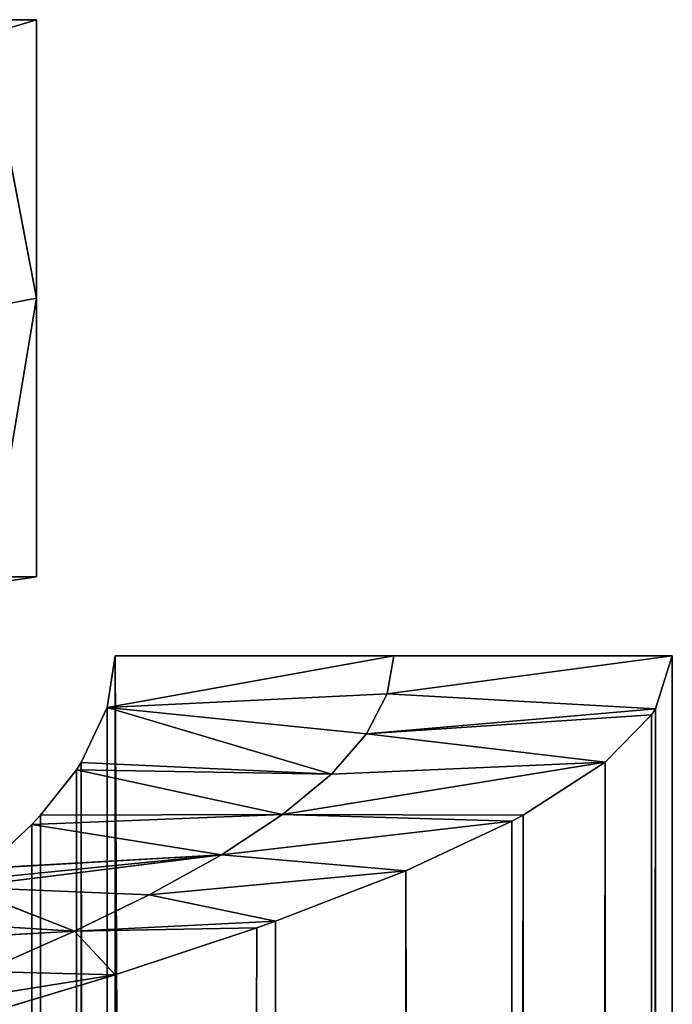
# Model space of a CAD drawing. Header units: centimetres. Extents: x 0.1 to 22.3, y 0.1 to 22.3.
# Tile 632 of 632: x 22.22 to 22.337, y 22.139 to 22.316. Entities that reach past the tile are written whole.
import ezdxf

# ---------------------------------------------------------------- set-up
doc = ezdxf.new("R2010")
doc.units = ezdxf.units.CM
doc.header["$LTSCALE"] = 2.54
doc.layers.get('0').update_dxf_attribs({"true_color": 0xff5454})

# ---------------------------------------------------------------- blocks, each defined once
blk = doc.blocks.new('Kosz na _mieci DELLA.STL')
at = {"color": 0}
for p, q in [((22.22333, 22.3158, 47.15), (0.25162, 22.3158, 47.15)), ((22.22333, 22.3158, 46.15), (0.25162, 22.3158, 46.15)), ((0.25162, 22.3158, 46.15), (22.22333, 22.3158, 47.15)), ((0.25162, 22.3158, 46.15), (22.22333, 22.3158, 47.15)), ((22.22333, 22.3158, 47.15), (0.25162, 22.3158, 47.15)), ((0.25162, 22.2158, 46.15), (22.22333, 22.3158, 46.15)), ((0.25162, 22.2158, 46.15), (22.22333, 22.3158, 46.15)), ((22.22333, 22.3158, 46.15), (0.25162, 22.3158, 46.15)), ((22.22333, 22.3158, 47.15), (0.26099, 22.31286, 47.18414)), ((22.22333, 22.3158, 47.15), (0.26099, 22.31286, 47.18414)), ((22.22333, 22.3158, 47.15), (22.2143, 22.31308, 47.18289)), ((22.22333, 22.3158, 47.15), (22.2143, 22.31308, 47.18289)), ((22.22333, 22.26581, 47.15), (22.22333, 22.3158, 47.15)), ((22.22333, 22.3158, 47.15), (22.22333, 22.3158, 46.15)), ((22.22333, 22.3158, 46.15), (22.22333, 22.2158, 46.15)), ((22.22333, 22.3158, 46.15), (22.22333, 22.2158, 46.15)), ((22.22333, 22.3158, 46.15), (22.22333, 22.26581, 47.15)), ((22.22333, 22.3158, 46.15), (22.22333, 22.26581, 47.15)), ((22.22333, 22.3158, 47.15), (22.22333, 22.3158, 46.15)), ((22.22333, 22.26581, 47.15), (22.22333, 22.3158, 47.15)), ((22.22333, 22.26581, 47.15), (22.2143, 22.31308, 47.18289)), ((22.22333, 22.26581, 47.15), (22.2143, 22.31308, 47.18289)), ((22.22333, 22.26581, 47.15), (22.21475, 22.21457, 47.16564)), ((22.22333, 22.26581, 47.15), (22.21475, 22.21457, 47.16564)), ((22.21583, 22.26439, 47.17052), (22.22333, 22.26581, 47.15)), ((22.21583, 22.26439, 47.17052), (22.22333, 22.26581, 47.15)), ((22.22333, 22.2158, 47.15), (22.22333, 22.26581, 47.15)), ((22.22333, 22.2158, 46.15), (22.22333, 22.26581, 47.15)), ((22.22333, 22.2158, 47.15), (22.22333, 22.26581, 47.15)), ((22.22333, 22.2158, 46.15), (22.22333, 22.26581, 47.15)), ((0.25162, 22.2158, 47.15), (22.22333, 22.2158, 47.15)), ((0.25162, 22.2158, 46.15), (22.22333, 22.2158, 47.15)), ((0.25162, 22.2158, 47.15), (22.22333, 22.2158, 47.15)), ((0.25162, 22.2158, 46.15), (22.22333, 22.2158, 47.15)), ((0.25162, 22.2158, 46.15), (22.22333, 22.2158, 46.15)), ((0.25162, 22.2158, 46.15), (22.22333, 22.2158, 46.15)), ((22.21475, 22.21457, 47.16564), (22.22333, 22.2158, 47.15)), ((22.21475, 22.21457, 47.16564), (22.22333, 22.2158, 47.15)), ((22.22333, 22.2158, 46.15), (22.22333, 22.2158, 47.15)), ((22.22333, 22.2158, 46.15), (22.22333, 22.2158, 47.15)), ((22.28748, 22.20166, 47.15), (22.23604, 22.19239, 47.16688)), ((22.28748, 22.20166, 47.15), (22.23604, 22.19239, 47.16688)), ((22.23747, 22.20166, 47.15), (22.23604, 22.19239, 47.16688)), ((22.23747, 22.20166, 47.15), (22.23604, 22.19239, 47.16688)), ((22.28748, 22.20166, 47.15), (22.23747, 22.20166, 47.15)), ((22.23747, 22.20166, 47.15), (22.23747, 0.22994, 47.15)), ((22.33747, 22.20166, 46.15), (22.23747, 22.20166, 46.15)), ((22.23747, 22.20166, 46.15), (22.28748, 22.20166, 47.15)), ((22.23747, 22.20166, 46.15), (22.28748, 22.20166, 47.15)), ((22.23747, 22.20166, 46.15), (22.23747, 22.20166, 47.15)), ((22.28748, 22.20166, 47.15), (22.23747, 22.20166, 47.15)), ((22.23747, 22.20166, 46.15), (22.23747, 22.20166, 47.15)), ((22.23747, 22.20166, 46.15), (22.23747, 0.22994, 47.15)), ((22.23747, 22.20166, 47.15), (22.23747, 0.22994, 47.15)), ((22.23747, 22.20166, 46.15), (22.23747, 0.22994, 47.15)), ((22.23747, 22.20166, 46.15), (22.23747, 0.22994, 46.15)), ((22.23747, 22.20166, 46.15), (22.23747, 0.22994, 46.15)), ((22.23747, 22.20166, 46.15), (22.33747, 0.22994, 46.15)), ((22.23747, 22.20166, 46.15), (22.33747, 0.22994, 46.15)), ((22.33747, 22.20166, 46.15), (22.23747, 22.20166, 46.15)), ((22.33747, 22.20166, 47.15), (22.28631, 22.19485, 47.16865)), ((22.33747, 22.20166, 47.15), (22.28631, 22.19485, 47.16865)), ((22.28748, 22.20166, 47.15), (22.28631, 22.19485, 47.16865)), ((22.28748, 22.20166, 47.15), (22.28631, 22.19485, 47.16865)), ((22.33747, 22.20166, 47.15), (22.28748, 22.20166, 47.15)), ((22.33747, 22.20166, 46.15), (22.28748, 22.20166, 47.15)), ((22.33747, 22.20166, 47.15), (22.28748, 22.20166, 47.15)), ((22.33747, 22.20166, 46.15), (22.28748, 22.20166, 47.15)), ((22.33444, 22.19212, 47.18473), (22.33747, 22.20166, 47.15)), ((22.33747, 22.20166, 47.15), (22.33444, 0.23948, 47.18473)), ((22.33444, 22.19212, 47.18473), (22.33747, 22.20166, 47.15)), ((22.33747, 22.20166, 47.15), (22.33444, 0.23948, 47.18473)), ((22.33747, 0.22994, 47.15), (22.33747, 22.20166, 47.15)), ((22.33747, 22.20166, 47.15), (22.33747, 22.20166, 46.15)), ((22.33747, 0.22994, 46.15), (22.33747, 22.20166, 46.15)), ((22.33747, 22.20166, 46.15), (22.33747, 0.22994, 47.15)), ((22.33747, 22.20166, 46.15), (22.33747, 0.22994, 47.15)), ((22.33747, 22.20166, 47.15), (22.33747, 22.20166, 46.15)), ((22.33747, 0.22994, 47.15), (22.33747, 22.20166, 47.15)), ((22.33747, 0.22994, 46.15), (22.33747, 22.20166, 46.15)), ((22.28631, 22.19485, 47.16865), (22.23604, 22.19239, 47.16688)), ((22.28631, 22.19485, 47.16865), (22.23604, 22.19239, 47.16688)), ((22.28631, 22.19485, 47.16865), (22.28256, 22.18763, 47.18808)), ((22.28631, 22.19485, 47.16865), (22.28256, 22.18763, 47.18808)), ((22.33444, 22.19212, 47.18473), (22.28631, 22.19485, 47.16865)), ((22.33444, 22.19212, 47.18473), (22.28631, 22.19485, 47.16865)), ((22.23604, 22.19239, 47.16688), (22.23139, 22.18249, 47.18435)), ((22.23604, 22.19239, 47.16688), (22.23139, 22.18249, 47.18435)), ((22.23596, 0.23948, 47.16736), (22.23604, 22.19239, 47.16688)), ((22.23596, 0.23948, 47.16736), (22.23604, 22.19239, 47.16688)), ((22.28256, 22.18763, 47.18808), (22.23604, 22.19239, 47.16688)), ((22.23604, 22.19239, 47.16688), (22.2763, 22.18042, 47.20683)), ((22.23604, 22.19239, 47.16688), (22.2763, 22.18042, 47.20683)), ((22.28256, 22.18763, 47.18808), (22.23604, 22.19239, 47.16688)), ((22.23747, 0.22994, 47.15), (22.23604, 22.19239, 47.16688)), ((22.23747, 0.22994, 47.15), (22.23604, 22.19239, 47.16688)), ((22.33444, 22.19212, 47.18473), (22.28256, 22.18763, 47.18808)), ((22.33444, 22.19212, 47.18473), (22.28256, 22.18763, 47.18808)), ((22.33444, 22.19212, 47.18473), (22.32682, 0.24787, 47.21442)), ((22.33444, 22.19212, 47.18473), (22.32682, 0.24787, 47.21442)), ((22.33374, 22.19108, 47.18845), (22.33444, 22.19212, 47.18473)), ((22.33374, 22.19108, 47.18845), (22.33444, 22.19212, 47.18473)), ((22.33444, 22.19212, 47.18473), (22.33444, 0.23948, 47.18473)), ((22.33444, 22.19212, 47.18473), (22.33444, 0.23948, 47.18473)), ((22.33374, 22.19108, 47.18845), (22.28256, 22.18763, 47.18808)), ((22.33374, 22.19108, 47.18845), (22.28256, 22.18763, 47.18808)), ((22.33374, 22.19108, 47.18845), (22.32536, 0.24906, 47.21854)), ((22.33374, 22.19108, 47.18845), (22.32536, 0.24906, 47.21854)), ((22.32541, 22.18258, 47.21841), (22.33374, 22.19108, 47.18845)), ((22.32541, 22.18258, 47.21841), (22.33374, 22.19108, 47.18845)), ((22.33374, 22.19108, 47.18845), (22.32682, 0.24787, 47.21442)), ((22.33374, 22.19108, 47.18845), (22.32682, 0.24787, 47.21442)), ((22.28256, 22.18763, 47.18808), (22.2763, 22.18042, 47.20683)), ((22.28256, 22.18763, 47.18808), (22.2763, 22.18042, 47.20683)), ((22.28256, 22.18763, 47.18808), (22.32541, 22.18258, 47.21841)), ((22.28256, 22.18763, 47.18808), (22.32541, 22.18258, 47.21841)), ((22.23053, 22.18117, 47.18661), (22.22408, 22.17304, 47.2)), ((22.23053, 22.18117, 47.18661), (22.22408, 22.17304, 47.2)), ((22.23139, 22.18249, 47.18435), (22.23053, 22.18117, 47.18661)), ((22.23139, 22.18249, 47.18435), (22.23053, 22.18117, 47.18661)), ((22.23053, 22.18117, 47.18661), (22.2763, 22.18042, 47.20683)), ((22.23053, 22.18117, 47.18661), (22.2763, 22.18042, 47.20683)), ((22.23053, 22.18117, 47.18661), (22.26752, 22.17315, 47.22475)), ((22.23053, 22.18117, 47.18661), (22.26752, 22.17315, 47.22475)), ((22.23053, 22.18117, 47.18661), (22.23144, 0.24902, 47.1842)), ((22.23053, 22.18117, 47.18661), (22.23144, 0.24902, 47.1842)), ((22.23139, 22.18249, 47.18435), (22.2763, 22.18042, 47.20683)), ((22.23139, 22.18249, 47.18435), (22.2763, 22.18042, 47.20683)), ((22.23139, 22.18249, 47.18435), (22.23144, 0.24902, 47.1842)), ((22.23139, 22.18249, 47.18435), (22.23144, 0.24902, 47.1842)), ((22.23139, 22.18249, 47.18435), (22.23596, 0.23948, 47.16736)), ((22.23139, 22.18249, 47.18435), (22.23596, 0.23948, 47.16736)), ((22.26752, 22.17315, 47.22475), (22.32541, 22.18258, 47.21841)), ((22.26752, 22.17315, 47.22475), (22.32541, 22.18258, 47.21841)), ((22.32541, 22.18258, 47.21841), (22.2763, 22.18042, 47.20683)), ((22.32541, 22.18258, 47.21841), (22.2763, 22.18042, 47.20683)), ((22.31068, 22.17304, 47.25), (22.32541, 22.18258, 47.21841)), ((22.31068, 22.17304, 47.25), (22.32541, 22.18258, 47.21841)), ((22.32541, 22.18258, 47.21841), (22.31153, 0.25809, 47.2485)), ((22.32541, 22.18258, 47.21841), (22.31153, 0.25809, 47.2485)), ((22.32541, 22.18258, 47.21841), (22.32536, 0.24906, 47.21854)), ((22.32541, 22.18258, 47.21841), (22.32536, 0.24906, 47.21854)), ((22.2763, 22.18042, 47.20683), (22.26752, 22.17315, 47.22475)), ((22.2763, 22.18042, 47.20683), (22.26752, 22.17315, 47.22475)), ((22.26752, 22.17315, 47.22475), (22.22253, 22.17139, 47.20258)), ((22.26752, 22.17315, 47.22475), (22.22253, 22.17139, 47.20258)), ((22.22408, 22.17304, 47.2), (22.22253, 22.17139, 47.20258)), ((22.22408, 22.17304, 47.2), (22.22253, 22.17139, 47.20258)), ((22.22408, 22.17304, 47.2), (22.26752, 22.17315, 47.22475)), ((22.22408, 22.17304, 47.2), (22.26752, 22.17315, 47.22475)), ((22.23144, 0.24902, 47.1842), (22.22408, 22.17304, 47.2)), ((22.22408, 22.17304, 47.2), (22.22408, 0.25856, 47.2)), ((22.22408, 22.17304, 47.2), (22.22408, 0.25856, 47.2)), ((22.22408, 22.17304, 47.2), (22.2275, 0.25456, 47.19353)), ((22.22408, 22.17304, 47.2), (22.2275, 0.25456, 47.19353)), ((22.23144, 0.24902, 47.1842), (22.22408, 22.17304, 47.2)), ((22.26752, 22.17315, 47.22475), (22.25656, 22.16593, 47.24121)), ((22.26752, 22.17315, 47.22475), (22.25656, 22.16593, 47.24121)), ((22.31068, 22.17304, 47.25), (22.26752, 22.17315, 47.22475)), ((22.26752, 22.17315, 47.22475), (22.30868, 22.17196, 47.25339)), ((22.31068, 22.17304, 47.25), (22.26752, 22.17315, 47.22475)), ((22.26752, 22.17315, 47.22475), (22.30868, 22.17196, 47.25339)), ((22.31068, 22.17304, 47.25), (22.29328, 0.26699, 47.2754)), ((22.31068, 22.17304, 47.25), (22.29328, 0.26699, 47.2754)), ((22.30868, 22.17196, 47.25339), (22.31068, 22.17304, 47.25)), ((22.30868, 22.17196, 47.25339), (22.31068, 22.17304, 47.25)), ((22.31153, 0.25809, 47.2485), (22.31068, 22.17304, 47.25)), ((22.31153, 0.25809, 47.2485), (22.31068, 22.17304, 47.25)), ((22.22253, 22.17139, 47.20258), (22.21408, 22.1635, 47.21428)), ((22.22253, 22.17139, 47.20258), (22.21408, 22.1635, 47.21428)), ((22.22253, 22.17139, 47.20258), (22.25656, 22.16593, 47.24121)), ((22.22253, 22.17139, 47.20258), (22.25656, 22.16593, 47.24121)), ((22.22253, 22.17139, 47.20258), (22.22408, 0.25856, 47.2)), ((22.22253, 22.17139, 47.20258), (22.22408, 0.25856, 47.2)), ((22.30868, 22.17196, 47.25339), (22.25656, 22.16593, 47.24121)), ((22.30868, 22.17196, 47.25339), (22.25656, 22.16593, 47.24121)), ((22.28967, 22.16307, 47.27975), (22.30868, 22.17196, 47.25339)), ((22.28967, 22.16307, 47.27975), (22.30868, 22.17196, 47.25339)), ((22.30868, 22.17196, 47.25339), (22.29049, 0.26818, 47.27878)), ((22.30868, 22.17196, 47.25339), (22.29049, 0.26818, 47.27878)), ((22.30868, 22.17196, 47.25339), (22.29328, 0.26699, 47.2754)), ((22.30868, 22.17196, 47.25339), (22.29328, 0.26699, 47.2754)), ((22.20997, 22.16013, 47.21888), (22.25656, 22.16593, 47.24121)), ((22.20997, 22.16013, 47.21888), (22.25656, 22.16593, 47.24121)), ((22.21163, 22.16146, 47.21709), (22.25656, 22.16593, 47.24121)), ((22.21163, 22.16146, 47.21709), (22.25656, 22.16593, 47.24121)), ((22.25656, 22.16593, 47.24121), (22.21408, 22.1635, 47.21428)), ((22.25656, 22.16593, 47.24121), (22.21408, 22.1635, 47.21428)), ((22.25656, 22.16593, 47.24121), (22.24355, 22.15873, 47.25607)), ((22.25656, 22.16593, 47.24121), (22.24355, 22.15873, 47.25607)), ((22.28967, 22.16307, 47.27975), (22.25656, 22.16593, 47.24121)), ((22.28967, 22.16307, 47.27975), (22.25656, 22.16593, 47.24121)), ((22.28967, 22.16307, 47.27975), (22.24355, 22.15873, 47.25607)), ((22.28967, 22.16307, 47.27975), (22.24355, 22.15873, 47.25607)), ((22.26626, 22.15404, 47.30302), (22.28967, 22.16307, 47.27975)), ((22.26626, 22.15404, 47.30302), (22.28967, 22.16307, 47.27975)), ((22.26723, 0.27721, 47.30219), (22.28967, 22.16307, 47.27975)), ((22.26723, 0.27721, 47.30219), (22.28967, 22.16307, 47.27975)), ((22.28967, 22.16307, 47.27975), (22.29049, 0.26818, 47.27878)), ((22.28967, 22.16307, 47.27975), (22.29049, 0.26818, 47.27878)), ((22.23018, 22.15222, 47.26792), (22.20997, 22.16013, 47.21888)), ((22.20997, 22.16013, 47.21888), (22.24355, 22.15873, 47.25607)), ((22.20997, 22.16013, 47.21888), (22.24355, 22.15873, 47.25607)), ((22.23018, 22.15222, 47.26792), (22.20997, 22.16013, 47.21888)), ((22.23018, 22.15222, 47.26792), (22.24355, 22.15873, 47.25607)), ((22.23018, 22.15222, 47.26792), (22.24355, 22.15873, 47.25607)), ((22.24355, 22.15873, 47.25607), (22.26626, 22.15404, 47.30302)), ((22.24355, 22.15873, 47.25607), (22.26626, 22.15404, 47.30302)), ((22.20175, 22.15396, 47.22661), (22.23018, 22.15222, 47.26792)), ((22.20175, 22.15396, 47.22661), (22.23018, 22.15222, 47.26792)), ((22.26626, 22.15404, 47.30302), (22.23018, 22.15222, 47.26792)), ((22.26626, 22.15404, 47.30302), (22.23018, 22.15222, 47.26792)), ((22.23018, 22.15222, 47.26792), (22.26288, 22.15284, 47.3058)), ((22.23018, 22.15222, 47.26792), (22.26288, 22.15284, 47.3058)), ((22.23709, 0.2873, 47.32343), (22.26288, 22.15284, 47.3058)), ((22.23709, 0.2873, 47.32343), (22.26288, 22.15284, 47.3058)), ((22.23747, 22.14442, 47.32321), (22.26288, 22.15284, 47.3058)), ((22.23747, 22.14442, 47.32321), (22.26288, 22.15284, 47.3058)), ((22.24086, 0.28611, 47.3212), (22.26626, 22.15404, 47.30302)), ((22.24086, 0.28611, 47.3212), (22.26626, 22.15404, 47.30302)), ((22.24086, 0.28611, 47.3212), (22.26288, 22.15284, 47.3058)), ((22.24086, 0.28611, 47.3212), (22.26288, 22.15284, 47.3058)), ((22.26288, 22.15284, 47.3058), (22.26626, 22.15404, 47.30302)), ((22.26288, 22.15284, 47.3058), (22.26626, 22.15404, 47.30302)), ((22.26723, 0.27721, 47.30219), (22.26626, 22.15404, 47.30302)), ((22.26723, 0.27721, 47.30219), (22.26626, 22.15404, 47.30302)), ((22.19656, 22.15035, 47.23068), (22.23018, 22.15222, 47.26792)), ((22.19656, 22.15035, 47.23068), (22.23018, 22.15222, 47.26792)), ((22.23018, 22.15222, 47.26792), (22.21384, 22.145, 47.27911)), ((22.23018, 22.15222, 47.26792), (22.21384, 22.145, 47.27911)), ((22.23018, 22.15222, 47.26792), (22.23747, 22.14442, 47.32321)), ((22.23018, 22.15222, 47.26792), (22.23747, 22.14442, 47.32321)), ((22.19621, 22.13779, 47.28803), (22.23747, 22.14442, 47.32321)), ((22.19621, 22.13779, 47.28803), (22.23747, 22.14442, 47.32321)), ((22.20588, 0.29672, 47.33794), (22.23747, 22.14442, 47.32321)), ((22.20588, 0.29672, 47.33794), (22.23747, 22.14442, 47.32321)), ((22.20601, 22.13492, 47.33789), (22.23747, 22.14442, 47.32321)), ((22.20601, 22.13492, 47.33789), (22.23747, 22.14442, 47.32321)), ((22.21384, 22.145, 47.27911), (22.23747, 22.14442, 47.32321)), ((22.21384, 22.145, 47.27911), (22.23747, 22.14442, 47.32321)), ((22.23709, 0.2873, 47.32343), (22.23747, 22.14442, 47.32321)), ((22.23709, 0.2873, 47.32343), (22.23747, 22.14442, 47.32321))]:
    blk.add_line(p, q, dxfattribs=at)
mesh = blk.add_polyface(dxfattribs=at)
corners = [(0.26099, 22.31286, 47.18414), (22.22333, 22.3158, 47.15), (0.25162, 22.3158, 47.15)]
mesh.append_faces([[corners[k] for k in face] for face in [(0, 1, 2)]], dxfattribs={"color": 0})
mesh = blk.add_polyface(dxfattribs=at)
corners = [(22.22333, 22.3158, 47.15), (22.22333, 22.3158, 46.15), (0.25162, 22.3158, 46.15)]
mesh.append_faces([[corners[k] for k in face] for face in [(0, 1, 2)]], dxfattribs={"color": 0})
mesh = blk.add_polyface(dxfattribs=at)
corners = [(22.22333, 22.3158, 47.15), (0.25162, 22.3158, 46.15), (0.25162, 22.3158, 47.15)]
mesh.append_faces([[corners[k] for k in face] for face in [(0, 1, 2)]], dxfattribs={"color": 0})
mesh = blk.add_polyface(dxfattribs=at)
corners = [(22.22333, 22.2158, 46.15), (0.25162, 22.2158, 46.15), (22.22333, 22.3158, 46.15)]
mesh.append_faces([[corners[k] for k in face] for face in [(0, 1, 2)]], dxfattribs={"color": 0})
mesh = blk.add_polyface(dxfattribs=at)
corners = [(22.22333, 22.3158, 46.15), (0.25162, 22.2158, 46.15), (0.25162, 22.3158, 46.15)]
mesh.append_faces([[corners[k] for k in face] for face in [(0, 1, 2)]], dxfattribs={"color": 0})
mesh = blk.add_polyface(dxfattribs=at)
corners = [(0.26099, 22.31286, 47.18414), (22.2143, 22.31308, 47.18289), (22.22333, 22.3158, 47.15)]
mesh.append_faces([[corners[k] for k in face] for face in [(0, 1, 2)]], dxfattribs={"color": 0})
mesh = blk.add_polyface(dxfattribs=at)
corners = [(22.22333, 22.3158, 47.15), (22.2143, 22.31308, 47.18289), (22.22333, 22.26581, 47.15)]
mesh.append_faces([[corners[k] for k in face] for face in [(0, 1, 2)]], dxfattribs={"color": 0})
mesh = blk.add_polyface(dxfattribs=at)
corners = [(22.22333, 22.3158, 46.15), (22.22333, 22.26581, 47.15), (22.22333, 22.2158, 46.15)]
mesh.append_faces([[corners[k] for k in face] for face in [(0, 1, 2)]], dxfattribs={"color": 0})
mesh = blk.add_polyface(dxfattribs=at)
corners = [(22.22333, 22.3158, 47.15), (22.22333, 22.26581, 47.15), (22.22333, 22.3158, 46.15)]
mesh.append_faces([[corners[k] for k in face] for face in [(0, 1, 2)]], dxfattribs={"color": 0})
mesh = blk.add_polyface(dxfattribs=at)
corners = [(22.2143, 22.31308, 47.18289), (22.21583, 22.26439, 47.17052), (22.22333, 22.26581, 47.15)]
mesh.append_faces([[corners[k] for k in face] for face in [(0, 1, 2)]], dxfattribs={"color": 0})
mesh = blk.add_polyface(dxfattribs=at)
corners = [(22.22333, 22.26581, 47.15), (22.21475, 22.21457, 47.16564), (22.22333, 22.2158, 47.15)]
mesh.append_faces([[corners[k] for k in face] for face in [(0, 1, 2)]], dxfattribs={"color": 0})
mesh = blk.add_polyface(dxfattribs=at)
corners = [(22.22333, 22.26581, 47.15), (22.21583, 22.26439, 47.17052), (22.21475, 22.21457, 47.16564)]
mesh.append_faces([[corners[k] for k in face] for face in [(0, 1, 2)]], dxfattribs={"color": 0})
mesh = blk.add_polyface(dxfattribs=at)
corners = [(22.22333, 22.26581, 47.15), (22.22333, 22.2158, 47.15), (22.22333, 22.2158, 46.15)]
mesh.append_faces([[corners[k] for k in face] for face in [(0, 1, 2)]], dxfattribs={"color": 0})
mesh = blk.add_polyface(dxfattribs=at)
corners = [(22.21475, 22.21457, 47.16564), (0.25162, 22.2158, 47.15), (22.22333, 22.2158, 47.15)]
mesh.append_faces([[corners[k] for k in face] for face in [(0, 1, 2)]], dxfattribs={"color": 0})
mesh = blk.add_polyface(dxfattribs=at)
corners = [(0.25162, 22.2158, 47.15), (0.25162, 22.2158, 46.15), (22.22333, 22.2158, 47.15)]
mesh.append_faces([[corners[k] for k in face] for face in [(0, 1, 2)]], dxfattribs={"color": 0})
mesh = blk.add_polyface(dxfattribs=at)
corners = [(22.22333, 22.2158, 47.15), (0.25162, 22.2158, 46.15), (22.22333, 22.2158, 46.15)]
mesh.append_faces([[corners[k] for k in face] for face in [(0, 1, 2)]], dxfattribs={"color": 0})
mesh = blk.add_polyface(dxfattribs=at)
corners = [(22.28631, 22.19485, 47.16865), (22.28748, 22.20166, 47.15), (22.23604, 22.19239, 47.16688)]
mesh.append_faces([[corners[k] for k in face] for face in [(0, 1, 2)]], dxfattribs={"color": 0})
mesh = blk.add_polyface(dxfattribs=at)
corners = [(22.23604, 22.19239, 47.16688), (22.28748, 22.20166, 47.15), (22.23747, 22.20166, 47.15)]
mesh.append_faces([[corners[k] for k in face] for face in [(0, 1, 2)]], dxfattribs={"color": 0})
mesh = blk.add_polyface(dxfattribs=at)
corners = [(22.23747, 22.20166, 47.15), (22.23747, 0.22994, 47.15), (22.23604, 22.19239, 47.16688)]
mesh.append_faces([[corners[k] for k in face] for face in [(0, 1, 2)]], dxfattribs={"color": 0})
mesh = blk.add_polyface(dxfattribs=at)
corners = [(22.28748, 22.20166, 47.15), (22.33747, 22.20166, 46.15), (22.23747, 22.20166, 46.15)]
mesh.append_faces([[corners[k] for k in face] for face in [(0, 1, 2)]], dxfattribs={"color": 0})
mesh = blk.add_polyface(dxfattribs=at)
corners = [(22.28748, 22.20166, 47.15), (22.23747, 22.20166, 46.15), (22.23747, 22.20166, 47.15)]
mesh.append_faces([[corners[k] for k in face] for face in [(0, 1, 2)]], dxfattribs={"color": 0})
mesh = blk.add_polyface(dxfattribs=at)
corners = [(22.23747, 22.20166, 46.15), (22.23747, 0.22994, 47.15), (22.23747, 22.20166, 47.15)]
mesh.append_faces([[corners[k] for k in face] for face in [(0, 1, 2)]], dxfattribs={"color": 0})
mesh = blk.add_polyface(dxfattribs=at)
corners = [(22.23747, 22.20166, 46.15), (22.23747, 0.22994, 46.15), (22.23747, 0.22994, 47.15)]
mesh.append_faces([[corners[k] for k in face] for face in [(0, 1, 2)]], dxfattribs={"color": 0})
mesh = blk.add_polyface(dxfattribs=at)
corners = [(22.33747, 0.22994, 46.15), (22.23747, 0.22994, 46.15), (22.23747, 22.20166, 46.15)]
mesh.append_faces([[corners[k] for k in face] for face in [(0, 1, 2)]], dxfattribs={"color": 0})
mesh = blk.add_polyface(dxfattribs=at)
corners = [(22.33747, 0.22994, 46.15), (22.23747, 22.20166, 46.15), (22.33747, 22.20166, 46.15)]
mesh.append_faces([[corners[k] for k in face] for face in [(0, 1, 2)]], dxfattribs={"color": 0})
mesh = blk.add_polyface(dxfattribs=at)
corners = [(22.33444, 22.19212, 47.18473), (22.33747, 22.20166, 47.15), (22.28631, 22.19485, 47.16865)]
mesh.append_faces([[corners[k] for k in face] for face in [(0, 1, 2)]], dxfattribs={"color": 0})
mesh = blk.add_polyface(dxfattribs=at)
corners = [(22.28631, 22.19485, 47.16865), (22.33747, 22.20166, 47.15), (22.28748, 22.20166, 47.15)]
mesh.append_faces([[corners[k] for k in face] for face in [(0, 1, 2)]], dxfattribs={"color": 0})
mesh = blk.add_polyface(dxfattribs=at)
corners = [(22.33747, 22.20166, 47.15), (22.33747, 22.20166, 46.15), (22.28748, 22.20166, 47.15)]
mesh.append_faces([[corners[k] for k in face] for face in [(0, 1, 2)]], dxfattribs={"color": 0})
mesh = blk.add_polyface(dxfattribs=at)
corners = [(22.33747, 22.20166, 47.15), (22.33444, 0.23948, 47.18473), (22.33747, 0.22994, 47.15)]
mesh.append_faces([[corners[k] for k in face] for face in [(0, 1, 2)]], dxfattribs={"color": 0})
mesh = blk.add_polyface(dxfattribs=at)
corners = [(22.33747, 22.20166, 47.15), (22.33444, 22.19212, 47.18473), (22.33444, 0.23948, 47.18473)]
mesh.append_faces([[corners[k] for k in face] for face in [(0, 1, 2)]], dxfattribs={"color": 0})
mesh = blk.add_polyface(dxfattribs=at)
corners = [(22.33747, 22.20166, 46.15), (22.33747, 0.22994, 47.15), (22.33747, 0.22994, 46.15)]
mesh.append_faces([[corners[k] for k in face] for face in [(0, 1, 2)]], dxfattribs={"color": 0})
mesh = blk.add_polyface(dxfattribs=at)
corners = [(22.33747, 22.20166, 47.15), (22.33747, 0.22994, 47.15), (22.33747, 22.20166, 46.15)]
mesh.append_faces([[corners[k] for k in face] for face in [(0, 1, 2)]], dxfattribs={"color": 0})
mesh = blk.add_polyface(dxfattribs=at)
corners = [(22.28256, 22.18763, 47.18808), (22.28631, 22.19485, 47.16865), (22.23604, 22.19239, 47.16688)]
mesh.append_faces([[corners[k] for k in face] for face in [(0, 1, 2)]], dxfattribs={"color": 0})
mesh = blk.add_polyface(dxfattribs=at)
corners = [(22.28256, 22.18763, 47.18808), (22.33444, 22.19212, 47.18473), (22.28631, 22.19485, 47.16865)]
mesh.append_faces([[corners[k] for k in face] for face in [(0, 1, 2)]], dxfattribs={"color": 0})
mesh = blk.add_polyface(dxfattribs=at)
corners = [(22.2763, 22.18042, 47.20683), (22.23604, 22.19239, 47.16688), (22.23139, 22.18249, 47.18435)]
mesh.append_faces([[corners[k] for k in face] for face in [(0, 1, 2)]], dxfattribs={"color": 0})
mesh = blk.add_polyface(dxfattribs=at)
corners = [(22.23604, 22.19239, 47.16688), (22.23596, 0.23948, 47.16736), (22.23139, 22.18249, 47.18435)]
mesh.append_faces([[corners[k] for k in face] for face in [(0, 1, 2)]], dxfattribs={"color": 0})
mesh = blk.add_polyface(dxfattribs=at)
corners = [(22.23604, 22.19239, 47.16688), (22.23747, 0.22994, 47.15), (22.23596, 0.23948, 47.16736)]
mesh.append_faces([[corners[k] for k in face] for face in [(0, 1, 2)]], dxfattribs={"color": 0})
mesh = blk.add_polyface(dxfattribs=at)
corners = [(22.2763, 22.18042, 47.20683), (22.28256, 22.18763, 47.18808), (22.23604, 22.19239, 47.16688)]
mesh.append_faces([[corners[k] for k in face] for face in [(0, 1, 2)]], dxfattribs={"color": 0})
mesh = blk.add_polyface(dxfattribs=at)
corners = [(22.33374, 22.19108, 47.18845), (22.33444, 22.19212, 47.18473), (22.28256, 22.18763, 47.18808)]
mesh.append_faces([[corners[k] for k in face] for face in [(0, 1, 2)]], dxfattribs={"color": 0})
mesh = blk.add_polyface(dxfattribs=at)
corners = [(22.33444, 22.19212, 47.18473), (22.32682, 0.24787, 47.21442), (22.33444, 0.23948, 47.18473)]
mesh.append_faces([[corners[k] for k in face] for face in [(0, 1, 2)]], dxfattribs={"color": 0})
mesh = blk.add_polyface(dxfattribs=at)
corners = [(22.33444, 22.19212, 47.18473), (22.33374, 22.19108, 47.18845), (22.32682, 0.24787, 47.21442)]
mesh.append_faces([[corners[k] for k in face] for face in [(0, 1, 2)]], dxfattribs={"color": 0})
mesh = blk.add_polyface(dxfattribs=at)
corners = [(22.32541, 22.18258, 47.21841), (22.33374, 22.19108, 47.18845), (22.28256, 22.18763, 47.18808)]
mesh.append_faces([[corners[k] for k in face] for face in [(0, 1, 2)]], dxfattribs={"color": 0})
mesh = blk.add_polyface(dxfattribs=at)
corners = [(22.33374, 22.19108, 47.18845), (22.32536, 0.24906, 47.21854), (22.32682, 0.24787, 47.21442)]
mesh.append_faces([[corners[k] for k in face] for face in [(0, 1, 2)]], dxfattribs={"color": 0})
mesh = blk.add_polyface(dxfattribs=at)
corners = [(22.33374, 22.19108, 47.18845), (22.32541, 22.18258, 47.21841), (22.32536, 0.24906, 47.21854)]
mesh.append_faces([[corners[k] for k in face] for face in [(0, 1, 2)]], dxfattribs={"color": 0})
mesh = blk.add_polyface(dxfattribs=at)
corners = [(22.32541, 22.18258, 47.21841), (22.28256, 22.18763, 47.18808), (22.2763, 22.18042, 47.20683)]
mesh.append_faces([[corners[k] for k in face] for face in [(0, 1, 2)]], dxfattribs={"color": 0})
mesh = blk.add_polyface(dxfattribs=at)
corners = [(22.26752, 22.17315, 47.22475), (22.23053, 22.18117, 47.18661), (22.22408, 22.17304, 47.2)]
mesh.append_faces([[corners[k] for k in face] for face in [(0, 1, 2)]], dxfattribs={"color": 0})
mesh = blk.add_polyface(dxfattribs=at)
corners = [(22.23053, 22.18117, 47.18661), (22.23144, 0.24902, 47.1842), (22.22408, 22.17304, 47.2)]
mesh.append_faces([[corners[k] for k in face] for face in [(0, 1, 2)]], dxfattribs={"color": 0})
mesh = blk.add_polyface(dxfattribs=at)
corners = [(22.2763, 22.18042, 47.20683), (22.23139, 22.18249, 47.18435), (22.23053, 22.18117, 47.18661)]
mesh.append_faces([[corners[k] for k in face] for face in [(0, 1, 2)]], dxfattribs={"color": 0})
mesh = blk.add_polyface(dxfattribs=at)
corners = [(22.23139, 22.18249, 47.18435), (22.23144, 0.24902, 47.1842), (22.23053, 22.18117, 47.18661)]
mesh.append_faces([[corners[k] for k in face] for face in [(0, 1, 2)]], dxfattribs={"color": 0})
mesh = blk.add_polyface(dxfattribs=at)
corners = [(22.26752, 22.17315, 47.22475), (22.2763, 22.18042, 47.20683), (22.23053, 22.18117, 47.18661)]
mesh.append_faces([[corners[k] for k in face] for face in [(0, 1, 2)]], dxfattribs={"color": 0})
mesh = blk.add_polyface(dxfattribs=at)
corners = [(22.23139, 22.18249, 47.18435), (22.23596, 0.23948, 47.16736), (22.23144, 0.24902, 47.1842)]
mesh.append_faces([[corners[k] for k in face] for face in [(0, 1, 2)]], dxfattribs={"color": 0})
mesh = blk.add_polyface(dxfattribs=at)
corners = [(22.26752, 22.17315, 47.22475), (22.32541, 22.18258, 47.21841), (22.2763, 22.18042, 47.20683)]
mesh.append_faces([[corners[k] for k in face] for face in [(0, 1, 2)]], dxfattribs={"color": 0})
mesh = blk.add_polyface(dxfattribs=at)
corners = [(22.31068, 22.17304, 47.25), (22.32541, 22.18258, 47.21841), (22.26752, 22.17315, 47.22475)]
mesh.append_faces([[corners[k] for k in face] for face in [(0, 1, 2)]], dxfattribs={"color": 0})
mesh = blk.add_polyface(dxfattribs=at)
corners = [(22.32541, 22.18258, 47.21841), (22.31068, 22.17304, 47.25), (22.31153, 0.25809, 47.2485)]
mesh.append_faces([[corners[k] for k in face] for face in [(0, 1, 2)]], dxfattribs={"color": 0})
mesh = blk.add_polyface(dxfattribs=at)
corners = [(22.32541, 22.18258, 47.21841), (22.31153, 0.25809, 47.2485), (22.32536, 0.24906, 47.21854)]
mesh.append_faces([[corners[k] for k in face] for face in [(0, 1, 2)]], dxfattribs={"color": 0})
mesh = blk.add_polyface(dxfattribs=at)
corners = [(22.25656, 22.16593, 47.24121), (22.26752, 22.17315, 47.22475), (22.22253, 22.17139, 47.20258)]
mesh.append_faces([[corners[k] for k in face] for face in [(0, 1, 2)]], dxfattribs={"color": 0})
mesh = blk.add_polyface(dxfattribs=at)
corners = [(22.26752, 22.17315, 47.22475), (22.22408, 22.17304, 47.2), (22.22253, 22.17139, 47.20258)]
mesh.append_faces([[corners[k] for k in face] for face in [(0, 1, 2)]], dxfattribs={"color": 0})
mesh = blk.add_polyface(dxfattribs=at)
corners = [(22.22408, 22.17304, 47.2), (22.22408, 0.25856, 47.2), (22.22253, 22.17139, 47.20258)]
mesh.append_faces([[corners[k] for k in face] for face in [(0, 1, 2)]], dxfattribs={"color": 0})
mesh = blk.add_polyface(dxfattribs=at)
corners = [(22.22408, 22.17304, 47.2), (22.2275, 0.25456, 47.19353), (22.22408, 0.25856, 47.2)]
mesh.append_faces([[corners[k] for k in face] for face in [(0, 1, 2)]], dxfattribs={"color": 0})
mesh = blk.add_polyface(dxfattribs=at)
corners = [(22.22408, 22.17304, 47.2), (22.23144, 0.24902, 47.1842), (22.2275, 0.25456, 47.19353)]
mesh.append_faces([[corners[k] for k in face] for face in [(0, 1, 2)]], dxfattribs={"color": 0})
mesh = blk.add_polyface(dxfattribs=at)
corners = [(22.30868, 22.17196, 47.25339), (22.26752, 22.17315, 47.22475), (22.25656, 22.16593, 47.24121)]
mesh.append_faces([[corners[k] for k in face] for face in [(0, 1, 2)]], dxfattribs={"color": 0})
mesh = blk.add_polyface(dxfattribs=at)
corners = [(22.30868, 22.17196, 47.25339), (22.31068, 22.17304, 47.25), (22.26752, 22.17315, 47.22475)]
mesh.append_faces([[corners[k] for k in face] for face in [(0, 1, 2)]], dxfattribs={"color": 0})
mesh = blk.add_polyface(dxfattribs=at)
corners = [(22.31068, 22.17304, 47.25), (22.29328, 0.26699, 47.2754), (22.31153, 0.25809, 47.2485)]
mesh.append_faces([[corners[k] for k in face] for face in [(0, 1, 2)]], dxfattribs={"color": 0})
mesh = blk.add_polyface(dxfattribs=at)
corners = [(22.31068, 22.17304, 47.25), (22.30868, 22.17196, 47.25339), (22.29328, 0.26699, 47.2754)]
mesh.append_faces([[corners[k] for k in face] for face in [(0, 1, 2)]], dxfattribs={"color": 0})
mesh = blk.add_polyface(dxfattribs=at)
corners = [(22.25656, 22.16593, 47.24121), (22.22253, 22.17139, 47.20258), (22.21408, 22.1635, 47.21428)]
mesh.append_faces([[corners[k] for k in face] for face in [(0, 1, 2)]], dxfattribs={"color": 0})
mesh = blk.add_polyface(dxfattribs=at)
corners = [(22.22253, 22.17139, 47.20258), (22.22408, 0.25856, 47.2), (22.21408, 22.1635, 47.21428)]
mesh.append_faces([[corners[k] for k in face] for face in [(0, 1, 2)]], dxfattribs={"color": 0})
mesh = blk.add_polyface(dxfattribs=at)
corners = [(22.28967, 22.16307, 47.27975), (22.30868, 22.17196, 47.25339), (22.25656, 22.16593, 47.24121)]
mesh.append_faces([[corners[k] for k in face] for face in [(0, 1, 2)]], dxfattribs={"color": 0})
mesh = blk.add_polyface(dxfattribs=at)
corners = [(22.30868, 22.17196, 47.25339), (22.28967, 22.16307, 47.27975), (22.29049, 0.26818, 47.27878)]
mesh.append_faces([[corners[k] for k in face] for face in [(0, 1, 2)]], dxfattribs={"color": 0})
mesh = blk.add_polyface(dxfattribs=at)
corners = [(22.30868, 22.17196, 47.25339), (22.29049, 0.26818, 47.27878), (22.29328, 0.26699, 47.2754)]
mesh.append_faces([[corners[k] for k in face] for face in [(0, 1, 2)]], dxfattribs={"color": 0})
mesh = blk.add_polyface(dxfattribs=at)
corners = [(22.25656, 22.16593, 47.24121), (22.21163, 22.16146, 47.21709), (22.20997, 22.16013, 47.21888)]
mesh.append_faces([[corners[k] for k in face] for face in [(0, 1, 2)]], dxfattribs={"color": 0})
mesh = blk.add_polyface(dxfattribs=at)
corners = [(22.24355, 22.15873, 47.25607), (22.25656, 22.16593, 47.24121), (22.20997, 22.16013, 47.21888)]
mesh.append_faces([[corners[k] for k in face] for face in [(0, 1, 2)]], dxfattribs={"color": 0})
mesh = blk.add_polyface(dxfattribs=at)
corners = [(22.25656, 22.16593, 47.24121), (22.21408, 22.1635, 47.21428), (22.21163, 22.16146, 47.21709)]
mesh.append_faces([[corners[k] for k in face] for face in [(0, 1, 2)]], dxfattribs={"color": 0})
mesh = blk.add_polyface(dxfattribs=at)
corners = [(22.28967, 22.16307, 47.27975), (22.25656, 22.16593, 47.24121), (22.24355, 22.15873, 47.25607)]
mesh.append_faces([[corners[k] for k in face] for face in [(0, 1, 2)]], dxfattribs={"color": 0})
mesh = blk.add_polyface(dxfattribs=at)
corners = [(22.21408, 22.1635, 47.21428), (22.22408, 0.25856, 47.2), (22.21815, 0.26449, 47.20909)]
mesh.append_faces([[corners[k] for k in face] for face in [(0, 1, 2)]], dxfattribs={"color": 0})
mesh = blk.add_polyface(dxfattribs=at)
corners = [(22.26626, 22.15404, 47.30302), (22.28967, 22.16307, 47.27975), (22.24355, 22.15873, 47.25607)]
mesh.append_faces([[corners[k] for k in face] for face in [(0, 1, 2)]], dxfattribs={"color": 0})
mesh = blk.add_polyface(dxfattribs=at)
corners = [(22.28967, 22.16307, 47.27975), (22.26626, 22.15404, 47.30302), (22.26723, 0.27721, 47.30219)]
mesh.append_faces([[corners[k] for k in face] for face in [(0, 1, 2)]], dxfattribs={"color": 0})
mesh = blk.add_polyface(dxfattribs=at)
corners = [(22.28967, 22.16307, 47.27975), (22.26723, 0.27721, 47.30219), (22.29049, 0.26818, 47.27878)]
mesh.append_faces([[corners[k] for k in face] for face in [(0, 1, 2)]], dxfattribs={"color": 0})
mesh = blk.add_polyface(dxfattribs=at)
corners = [(22.23018, 22.15222, 47.26792), (22.20997, 22.16013, 47.21888), (22.20175, 22.15396, 47.22661)]
mesh.append_faces([[corners[k] for k in face] for face in [(0, 1, 2)]], dxfattribs={"color": 0})
mesh = blk.add_polyface(dxfattribs=at)
corners = [(22.23018, 22.15222, 47.26792), (22.24355, 22.15873, 47.25607), (22.20997, 22.16013, 47.21888)]
mesh.append_faces([[corners[k] for k in face] for face in [(0, 1, 2)]], dxfattribs={"color": 0})
mesh = blk.add_polyface(dxfattribs=at)
corners = [(22.26626, 22.15404, 47.30302), (22.24355, 22.15873, 47.25607), (22.23018, 22.15222, 47.26792)]
mesh.append_faces([[corners[k] for k in face] for face in [(0, 1, 2)]], dxfattribs={"color": 0})
mesh = blk.add_polyface(dxfattribs=at)
corners = [(22.23018, 22.15222, 47.26792), (22.20175, 22.15396, 47.22661), (22.19656, 22.15035, 47.23068)]
mesh.append_faces([[corners[k] for k in face] for face in [(0, 1, 2)]], dxfattribs={"color": 0})
mesh = blk.add_polyface(dxfattribs=at)
corners = [(22.26288, 22.15284, 47.3058), (22.26626, 22.15404, 47.30302), (22.23018, 22.15222, 47.26792)]
mesh.append_faces([[corners[k] for k in face] for face in [(0, 1, 2)]], dxfattribs={"color": 0})
mesh = blk.add_polyface(dxfattribs=at)
corners = [(22.23747, 22.14442, 47.32321), (22.26288, 22.15284, 47.3058), (22.23018, 22.15222, 47.26792)]
mesh.append_faces([[corners[k] for k in face] for face in [(0, 1, 2)]], dxfattribs={"color": 0})
mesh = blk.add_polyface(dxfattribs=at)
corners = [(22.26288, 22.15284, 47.3058), (22.23747, 22.14442, 47.32321), (22.23709, 0.2873, 47.32343)]
mesh.append_faces([[corners[k] for k in face] for face in [(0, 1, 2)]], dxfattribs={"color": 0})
mesh = blk.add_polyface(dxfattribs=at)
corners = [(22.26288, 22.15284, 47.3058), (22.23709, 0.2873, 47.32343), (22.24086, 0.28611, 47.3212)]
mesh.append_faces([[corners[k] for k in face] for face in [(0, 1, 2)]], dxfattribs={"color": 0})
mesh = blk.add_polyface(dxfattribs=at)
corners = [(22.26626, 22.15404, 47.30302), (22.26288, 22.15284, 47.3058), (22.24086, 0.28611, 47.3212)]
mesh.append_faces([[corners[k] for k in face] for face in [(0, 1, 2)]], dxfattribs={"color": 0})
mesh = blk.add_polyface(dxfattribs=at)
corners = [(22.26723, 0.27721, 47.30219), (22.26626, 22.15404, 47.30302), (22.24086, 0.28611, 47.3212)]
mesh.append_faces([[corners[k] for k in face] for face in [(0, 1, 2)]], dxfattribs={"color": 0})
mesh = blk.add_polyface(dxfattribs=at)
corners = [(22.21384, 22.145, 47.27911), (22.23018, 22.15222, 47.26792), (22.19656, 22.15035, 47.23068)]
mesh.append_faces([[corners[k] for k in face] for face in [(0, 1, 2)]], dxfattribs={"color": 0})
mesh = blk.add_polyface(dxfattribs=at)
corners = [(22.23747, 22.14442, 47.32321), (22.23018, 22.15222, 47.26792), (22.21384, 22.145, 47.27911)]
mesh.append_faces([[corners[k] for k in face] for face in [(0, 1, 2)]], dxfattribs={"color": 0})
mesh = blk.add_polyface(dxfattribs=at)
corners = [(22.23747, 22.14442, 47.32321), (22.21384, 22.145, 47.27911), (22.19621, 22.13779, 47.28803)]
mesh.append_faces([[corners[k] for k in face] for face in [(0, 1, 2)]], dxfattribs={"color": 0})
mesh = blk.add_polyface(dxfattribs=at)
corners = [(22.20601, 22.13492, 47.33789), (22.23747, 22.14442, 47.32321), (22.19621, 22.13779, 47.28803)]
mesh.append_faces([[corners[k] for k in face] for face in [(0, 1, 2)]], dxfattribs={"color": 0})
mesh = blk.add_polyface(dxfattribs=at)
corners = [(22.23747, 22.14442, 47.32321), (22.20601, 22.13492, 47.33789), (22.20588, 0.29672, 47.33794)]
mesh.append_faces([[corners[k] for k in face] for face in [(0, 1, 2)]], dxfattribs={"color": 0})
mesh = blk.add_polyface(dxfattribs=at)
corners = [(22.23747, 22.14442, 47.32321), (22.20588, 0.29672, 47.33794), (22.23709, 0.2873, 47.32343)]
mesh.append_faces([[corners[k] for k in face] for face in [(0, 1, 2)]], dxfattribs={"color": 0})

msp = doc.modelspace()

# ---------------------------------------------------------------- block references
at = {"color": 0}
msp.add_blockref('Kosz na _mieci DELLA.STL', (0, 0), dxfattribs=at)

doc.saveas('drawing.dxf')
